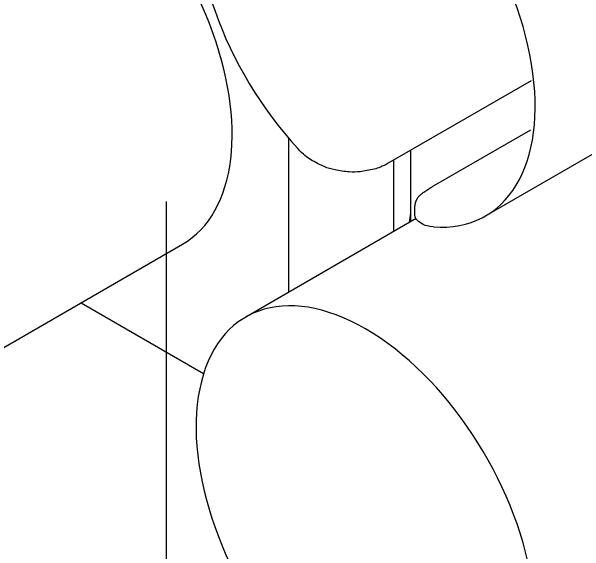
# Model space of a CAD drawing. Extents: x 99862 to 104211, y 98939 to 105076.
# Drawn here: x 100879.7 to 101103.8, y 103521.5 to 103732.8 of the extents above; entities that cross this region are included whole.
import ezdxf

# ---------------------------------------------------------------- set-up
doc = ezdxf.new("R2010")
doc.units = 0
for name, color, linetype in [('Level 15', 7, 'Continuous'), ('Level 19', 7, 'Continuous'), ('Level 26', 7, 'Continuous')]:
    doc.layers.add(name, color=color, linetype=linetype)

msp = doc.modelspace()

# ---------------------------------------------------------------- linework, layer by layer
at = {"layer": 'Level 15'}
msp.add_line((100940.34, 103465.1), (100940.34, 103658.5), dxfattribs=at)
at = {"layer": 'Level 19'}
msp.add_line((101035.32, 103650.21), (101035.84, 103653.92), dxfattribs=at)
at = {"layer": 'Level 26'}
for p, q in [((101065.04, 103652.81), (101171.1, 103714.04)), ((101082.87, 103705.7), (101027, 103673.44)), ((101044.68, 103664.53), (101082.75, 103686.5)), ((100988.06, 103683.18), (100988.06, 103622.92)), ((101035.84, 103650.51), (101035.84, 103678.55)), ((101029.02, 103674.61), (101029.02, 103646.57)), ((101037.35, 103654.08), (101037.35, 103655.39)), ((101037.98, 103651.74), (100971.29, 103613.24)), ((100840.48, 103580.51), (100946.54, 103641.75)), ((100906.92, 103618.87), (100954.82, 103591.21))]:
    msp.add_line(p, q, dxfattribs=at)
for centre, start_param, end_param in [((101124.23, 103795.23), 0, 3.141593), ((101018.16, 103734), 5.909304, 11.369456), ((100899.67, 103722.94), 0, 2.616954), ((101018.16, 103532.05), 5.909304, 11.369456)]:
    msp.add_ellipse(centre, major_axis=(46.88, -81.19), ratio=0.57735, start_param=start_param, end_param=end_param, dxfattribs=at)
for points, degree in [([(101027, 103673.44), (101024.61, 103672.06), (101021.78, 103671.06), (101015.58, 103669.95), (101012.22, 103669.86), (101005.64, 103670.77), (101002.36, 103671.78), (100996.48, 103674.78), (100993.83, 103676.78), (100991.64, 103679.15)], 3), ([(101037.36, 103655.37), (101037.36, 103658.29), (101039.99, 103661.82), (101044.68, 103664.53)], 2), ([(101044.68, 103648.53), (101042.49, 103648.69), (101040.69, 103649.25), (101038.13, 103651.12), (101037.41, 103652.41), (101037.36, 103653.94), (101037.36, 103653.98), (101037.36, 103654.03)], 3)]:
    msp.add_open_spline(points, degree=degree, dxfattribs=at)

doc.saveas('drawing.dxf')
